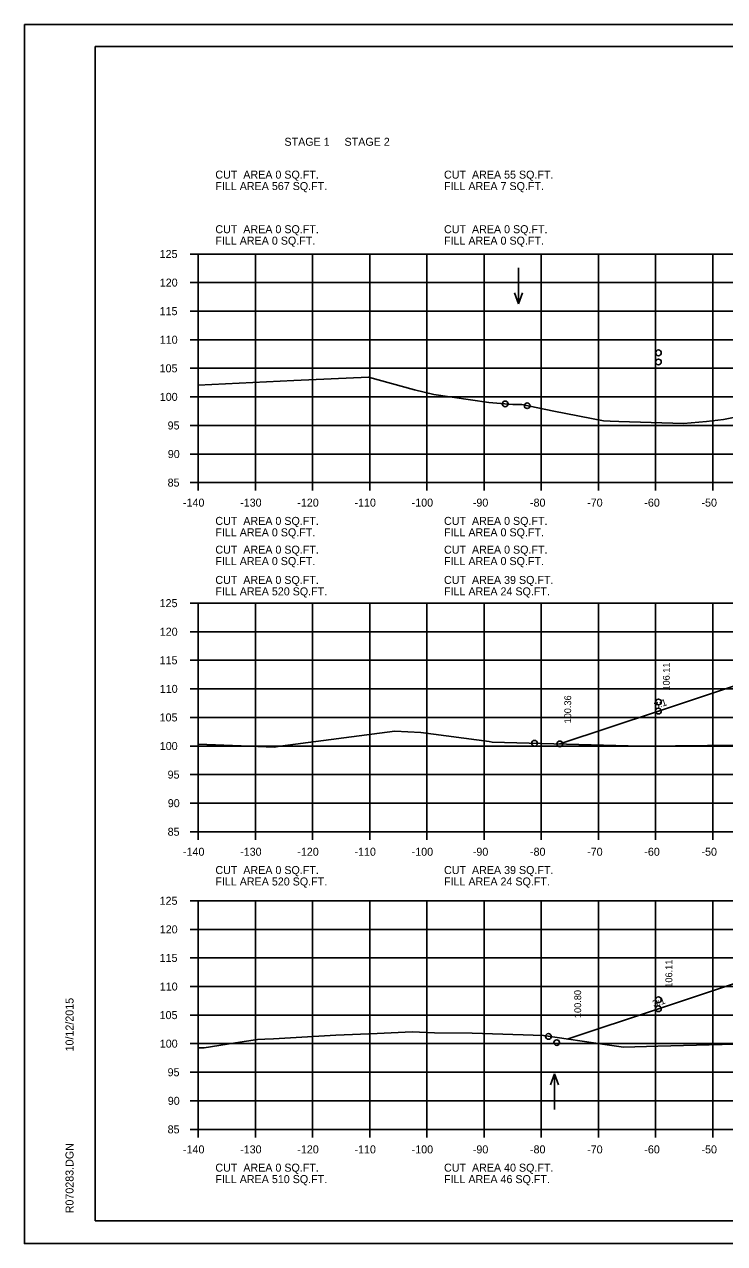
# Model space of a CAD drawing. Extents: x 1175611 to 1176402, y -433344 to -416213.
# Drawn here: x 1175610.6 to 1175733.1, y -426516.7 to -426303.4 of the extents above; entities that cross this region are included whole.
import ezdxf

# ---------------------------------------------------------------- set-up
doc = ezdxf.new("R2010")
doc.units = 0
for name, color, linetype in [('Default', 7, 'Continuous'), ('R_Axis', 7, 'Continuous'), ('R_Axis Annot', 7, 'Continuous'), ('R_Border', 7, 'Continuous'), ('R_Exist Surface', 7, 'Continuous'), ('R_Fin Surface', 7, 'Continuous'), ('R_Grid', 7, 'Continuous'), ('R_No Plot', 7, 'Continuous'), ('R_Water Annot', 7, 'Continuous'), ('R_Xsect Elev', 7, 'Continuous'), ('R_Xsect Slope', 7, 'Continuous')]:
    doc.layers.add(name, color=color, linetype=linetype)

msp = doc.modelspace()

# ---------------------------------------------------------------- linework, layer by layer
at = {"layer": 'R_Axis'}
for p, q in [((1175639.57, -426343.56), (1175640.97, -426343.56)), ((1175640.97, -426383.56), (1175640.97, -426343.56)), ((1175639.57, -426348.56), (1175640.97, -426348.56)), ((1175639.57, -426353.56), (1175640.97, -426353.56)), ((1175639.57, -426358.56), (1175640.97, -426358.56)), ((1175639.57, -426363.56), (1175640.97, -426363.56)), ((1175639.57, -426368.56), (1175640.97, -426368.56)), ((1175639.57, -426373.56), (1175640.97, -426373.56)), ((1175639.57, -426378.56), (1175640.97, -426378.56)), ((1175639.57, -426383.56), (1175640.97, -426383.56)), ((1175640.97, -426383.56), (1175920.97, -426383.56)), ((1175640.97, -426384.96), (1175640.97, -426383.56)), ((1175650.97, -426384.96), (1175650.97, -426383.56)), ((1175660.97, -426384.96), (1175660.97, -426383.56)), ((1175670.97, -426384.96), (1175670.97, -426383.56)), ((1175680.97, -426384.96), (1175680.97, -426383.56)), ((1175690.97, -426384.96), (1175690.97, -426383.56)), ((1175700.97, -426384.96), (1175700.97, -426383.56)), ((1175710.97, -426384.96), (1175710.97, -426383.56)), ((1175720.97, -426384.96), (1175720.97, -426383.56)), ((1175730.97, -426384.96), (1175730.97, -426383.56)), ((1175639.57, -426404.65), (1175640.97, -426404.65)), ((1175640.97, -426444.65), (1175640.97, -426404.65)), ((1175639.57, -426409.65), (1175640.97, -426409.65)), ((1175639.57, -426414.65), (1175640.97, -426414.65)), ((1175639.57, -426419.65), (1175640.97, -426419.65)), ((1175639.57, -426424.65), (1175640.97, -426424.65)), ((1175639.57, -426429.65), (1175640.97, -426429.65)), ((1175639.57, -426434.65), (1175640.97, -426434.65)), ((1175639.57, -426439.65), (1175640.97, -426439.65)), ((1175639.57, -426444.65), (1175640.97, -426444.65)), ((1175640.97, -426444.65), (1175920.97, -426444.65)), ((1175640.97, -426446.05), (1175640.97, -426444.65)), ((1175650.97, -426446.05), (1175650.97, -426444.65)), ((1175660.97, -426446.05), (1175660.97, -426444.65)), ((1175670.97, -426446.05), (1175670.97, -426444.65)), ((1175680.97, -426446.05), (1175680.97, -426444.65)), ((1175690.97, -426446.05), (1175690.97, -426444.65)), ((1175700.97, -426446.05), (1175700.97, -426444.65)), ((1175710.97, -426446.05), (1175710.97, -426444.65)), ((1175720.97, -426446.05), (1175720.97, -426444.65)), ((1175730.97, -426446.05), (1175730.97, -426444.65)), ((1175639.57, -426456.73), (1175640.97, -426456.73)), ((1175640.97, -426496.73), (1175640.97, -426456.73)), ((1175639.57, -426461.73), (1175640.97, -426461.73)), ((1175639.57, -426466.73), (1175640.97, -426466.73)), ((1175639.57, -426471.73), (1175640.97, -426471.73)), ((1175639.57, -426476.73), (1175640.97, -426476.73)), ((1175639.57, -426481.73), (1175640.97, -426481.73)), ((1175639.57, -426486.73), (1175640.97, -426486.73)), ((1175639.57, -426491.73), (1175640.97, -426491.73)), ((1175639.57, -426496.73), (1175640.97, -426496.73)), ((1175640.97, -426496.73), (1175920.97, -426496.73)), ((1175640.97, -426498.13), (1175640.97, -426496.73)), ((1175650.97, -426498.13), (1175650.97, -426496.73)), ((1175660.97, -426498.13), (1175660.97, -426496.73)), ((1175670.97, -426498.13), (1175670.97, -426496.73)), ((1175680.97, -426498.13), (1175680.97, -426496.73)), ((1175690.97, -426498.13), (1175690.97, -426496.73)), ((1175700.97, -426498.13), (1175700.97, -426496.73)), ((1175710.97, -426498.13), (1175710.97, -426496.73)), ((1175720.97, -426498.13), (1175720.97, -426496.73)), ((1175730.97, -426498.13), (1175730.97, -426496.73))]:
    msp.add_line(p, q, dxfattribs=at)
at = {"layer": 'R_Border'}
for p, q in [((1175622.97, -426307.27), (1175939.15, -426307.27)), ((1175622.97, -426512.73), (1175622.97, -426307.27)), ((1175622.97, -426512.73), (1175622.97, -426512.73)), ((1175939.15, -426512.73), (1175622.97, -426512.73))]:
    msp.add_line(p, q, dxfattribs=at)
at = {"layer": 'R_Exist Surface'}
for points in [[(1175640.97, -426366.5), (1175657.72, -426365.67), (1175670.74, -426365.11), (1175678.8, -426367.34), (1175682.18, -426368.12), (1175691.78, -426369.52), (1175696.02, -426369.9), (1175697.59, -426369.91), (1175703.15, -426371.03), (1175711.85, -426372.74), (1175713.04, -426372.8), (1175714.53, -426372.85), (1175725.85, -426373.22), (1175729.89, -426372.85), (1175732.85, -426372.54), (1175736.71, -426371.74)], [(1175640.97, -426429.33), (1175649.99, -426429.7), (1175654.25, -426429.87), (1175655.31, -426429.7), (1175675.36, -426427.04), (1175679.93, -426427.29), (1175691.85, -426428.87), (1175692.37, -426428.97), (1175716.21, -426429.61), (1175718.73, -426429.68), (1175718.94, -426429.68), (1175741.16, -426429.44)], [(1175640.97, -426482.47), (1175642.02, -426482.47), (1175647.5, -426481.56), (1175651.32, -426480.99), (1175652.65, -426480.93), (1175654.12, -426480.87), (1175665.05, -426480.23), (1175672.28, -426479.97), (1175678.37, -426479.66), (1175682.3, -426479.86), (1175688.87, -426479.9), (1175701.38, -426480.33), (1175712.49, -426481.94), (1175715.37, -426482.34), (1175721.38, -426482.17), (1175741.6, -426481.64)]]:
    msp.add_lwpolyline(points, dxfattribs=at)
at = {"layer": 'R_Fin Surface'}
for points in [[(1175704.22, -426429.29), (1175721.47, -426423.54), (1175734.45, -426419.21), (1175737.97, -426418.04), (1175749.47, -426417.58), (1175751.47, -426417.54), (1175780.97, -426416.95), (1175810.47, -426417.54), (1175812.47, -426417.58), (1175823.97, -426418.04), (1175827.49, -426419.21), (1175840.47, -426423.54), (1175856.46, -426428.87), (1175858.81, -426428.09)], [(1175705.54, -426480.93), (1175721.47, -426475.62), (1175734.45, -426471.3), (1175737.97, -426470.12), (1175749.47, -426469.66), (1175751.47, -426469.62), (1175780.97, -426469.03), (1175810.47, -426469.62), (1175812.47, -426469.66), (1175823.97, -426470.12), (1175827.49, -426471.3), (1175840.47, -426475.62), (1175852.83, -426479.74)]]:
    msp.add_lwpolyline(points, dxfattribs=at)
at = {"layer": 'R_Grid'}
for p, q in [((1175640.97, -426343.56), (1175920.97, -426343.56)), ((1175640.97, -426383.56), (1175640.97, -426343.56)), ((1175650.97, -426383.56), (1175650.97, -426343.56)), ((1175660.97, -426383.56), (1175660.97, -426343.56)), ((1175670.97, -426383.56), (1175670.97, -426343.56)), ((1175680.97, -426383.56), (1175680.97, -426343.56)), ((1175690.97, -426383.56), (1175690.97, -426343.56)), ((1175700.97, -426383.56), (1175700.97, -426343.56)), ((1175710.97, -426383.56), (1175710.97, -426343.56)), ((1175720.97, -426383.56), (1175720.97, -426343.56)), ((1175730.97, -426383.56), (1175730.97, -426343.56)), ((1175640.97, -426348.56), (1175920.97, -426348.56)), ((1175640.97, -426353.56), (1175920.97, -426353.56)), ((1175640.97, -426358.56), (1175920.97, -426358.56)), ((1175640.97, -426363.56), (1175920.97, -426363.56)), ((1175640.97, -426368.56), (1175920.97, -426368.56)), ((1175640.97, -426373.56), (1175920.97, -426373.56)), ((1175640.97, -426378.56), (1175920.97, -426378.56)), ((1175640.97, -426383.56), (1175920.97, -426383.56)), ((1175640.97, -426404.65), (1175920.97, -426404.65)), ((1175640.97, -426444.65), (1175640.97, -426404.65)), ((1175650.97, -426444.65), (1175650.97, -426404.65)), ((1175660.97, -426444.65), (1175660.97, -426404.65)), ((1175670.97, -426444.65), (1175670.97, -426404.65)), ((1175680.97, -426444.65), (1175680.97, -426404.65)), ((1175690.97, -426444.65), (1175690.97, -426404.65)), ((1175700.97, -426444.65), (1175700.97, -426404.65)), ((1175710.97, -426444.65), (1175710.97, -426404.65)), ((1175720.97, -426444.65), (1175720.97, -426404.65)), ((1175730.97, -426444.65), (1175730.97, -426404.65)), ((1175640.97, -426409.65), (1175920.97, -426409.65)), ((1175640.97, -426414.65), (1175920.97, -426414.65)), ((1175640.97, -426419.65), (1175920.97, -426419.65)), ((1175640.97, -426424.65), (1175920.97, -426424.65)), ((1175640.97, -426429.65), (1175920.97, -426429.65)), ((1175640.97, -426434.65), (1175920.97, -426434.65)), ((1175640.97, -426439.65), (1175920.97, -426439.65)), ((1175640.97, -426444.65), (1175920.97, -426444.65)), ((1175640.97, -426456.73), (1175920.97, -426456.73)), ((1175640.97, -426496.73), (1175640.97, -426456.73)), ((1175650.97, -426496.73), (1175650.97, -426456.73)), ((1175660.97, -426496.73), (1175660.97, -426456.73)), ((1175670.97, -426496.73), (1175670.97, -426456.73)), ((1175680.97, -426496.73), (1175680.97, -426456.73)), ((1175690.97, -426496.73), (1175690.97, -426456.73)), ((1175700.97, -426496.73), (1175700.97, -426456.73)), ((1175710.97, -426496.73), (1175710.97, -426456.73)), ((1175720.97, -426496.73), (1175720.97, -426456.73)), ((1175730.97, -426496.73), (1175730.97, -426456.73)), ((1175640.97, -426461.73), (1175920.97, -426461.73)), ((1175640.97, -426466.73), (1175920.97, -426466.73)), ((1175640.97, -426471.73), (1175920.97, -426471.73)), ((1175640.97, -426476.73), (1175920.97, -426476.73)), ((1175640.97, -426481.73), (1175920.97, -426481.73)), ((1175640.97, -426486.73), (1175920.97, -426486.73)), ((1175640.97, -426491.73), (1175920.97, -426491.73)), ((1175640.97, -426496.73), (1175920.97, -426496.73))]:
    msp.add_line(p, q, dxfattribs=at)
at = {"layer": 'R_No Plot'}
for p, q in [((1175610.57, -426303.38), (1175943.91, -426303.38)), ((1175610.57, -426516.71), (1175943.91, -426516.71))]:
    msp.add_line(p, q, dxfattribs=at)
msp.add_lwpolyline([(1175610.57, -426303.38), (1175943.91, -426303.38), (1175943.91, -426516.72), (1175610.57, -426516.72)], close=True, dxfattribs=at)
for centre in [(1175721.47, -426360.85), (1175721.47, -426362.45), (1175694.67, -426369.78), (1175698.52, -426370.1), (1175698.52, -426370.1), (1175721.47, -426421.95), (1175721.47, -426423.54), (1175699.81, -426429.17), (1175704.22, -426429.29), (1175704.22, -426429.29), (1175721.47, -426474.04), (1175721.47, -426475.62), (1175702.23, -426480.46), (1175703.68, -426481.55), (1175703.68, -426481.55)]:
    msp.add_circle(centre, 0.5, dxfattribs=at)
at = {"layer": 'R_Water Annot'}
for p, q in [((1175696.98, -426345.98), (1175696.98, -426352.26)), ((1175696.98, -426352.26), (1175696.28, -426350.34)), ((1175696.98, -426352.26), (1175697.68, -426350.34)), ((1175703.27, -426486.99), (1175702.57, -426488.91)), ((1175703.27, -426493.27), (1175703.27, -426486.99)), ((1175703.27, -426486.99), (1175703.97, -426488.91))]:
    msp.add_line(p, q, dxfattribs=at)

# ---------------------------------------------------------------- texts
at = {"layer": 'Default'}
for s, p in [('STAGE 1     STAGE 2', (1175656.06, -426324.62)), ('CUT  AREA 0 SQ.FT.', (1175643.97, -426330.37)), ('CUT  AREA 55 SQ.FT.', (1175683.97, -426330.37)), ('FILL AREA 567 SQ.FT.', (1175643.97, -426332.37)), ('FILL AREA 7 SQ.FT.', (1175683.97, -426332.37)), ('CUT  AREA 0 SQ.FT.', (1175643.97, -426339.92)), ('CUT  AREA 0 SQ.FT.', (1175683.97, -426339.92)), ('FILL AREA 0 SQ.FT.', (1175643.97, -426341.92)), ('FILL AREA 0 SQ.FT.', (1175683.97, -426341.92)), ('CUT  AREA 0 SQ.FT.', (1175643.97, -426390.96)), ('CUT  AREA 0 SQ.FT.', (1175683.97, -426390.96)), ('FILL AREA 0 SQ.FT.', (1175643.97, -426392.96)), ('FILL AREA 0 SQ.FT.', (1175683.97, -426392.96)), ('CUT  AREA 0 SQ.FT.', (1175643.97, -426395.99)), ('CUT  AREA 0 SQ.FT.', (1175683.97, -426395.99)), ('FILL AREA 0 SQ.FT.', (1175643.97, -426397.99)), ('FILL AREA 0 SQ.FT.', (1175683.97, -426397.99)), ('CUT  AREA 0 SQ.FT.', (1175643.97, -426401.29)), ('CUT  AREA 39 SQ.FT.', (1175683.97, -426401.29)), ('FILL AREA 520 SQ.FT.', (1175643.97, -426403.29)), ('FILL AREA 24 SQ.FT.', (1175683.97, -426403.29)), ('CUT  AREA 0 SQ.FT.', (1175643.97, -426452.05)), ('CUT  AREA 39 SQ.FT.', (1175683.97, -426452.05)), ('FILL AREA 520 SQ.FT.', (1175643.97, -426454.05)), ('FILL AREA 24 SQ.FT.', (1175683.97, -426454.05)), ('CUT  AREA 0 SQ.FT.', (1175643.97, -426504.13)), ('CUT  AREA 40 SQ.FT.', (1175683.97, -426504.13)), ('FILL AREA 510 SQ.FT.', (1175643.97, -426506.13)), ('FILL AREA 46 SQ.FT.', (1175683.97, -426506.13))]:
    msp.add_text(s, height=1.4, dxfattribs=at).set_placement(p)
at = {"layer": 'R_Axis Annot'}
for s, p in [('125', (1175634.22, -426344.26)), ('120', (1175634.25, -426349.26)), ('115', (1175634.22, -426354.26)), ('110', (1175634.25, -426359.26)), ('105', (1175634.22, -426364.26)), ('100', (1175634.25, -426369.26)), ('95', (1175635.62, -426374.26)), ('90', (1175635.65, -426379.26)), ('85', (1175635.62, -426384.26)), ('-140', (1175638.31, -426387.76)), ('-130', (1175648.31, -426387.76)), ('-120', (1175658.31, -426387.76)), ('-110', (1175668.31, -426387.76)), ('-100', (1175678.31, -426387.76)), ('-90', (1175689.01, -426387.76)), ('-80', (1175699.01, -426387.76)), ('-70', (1175709.01, -426387.76)), ('-60', (1175719.01, -426387.76)), ('-50', (1175729.01, -426387.76)), ('125', (1175634.22, -426405.35)), ('120', (1175634.25, -426410.35)), ('115', (1175634.22, -426415.35)), ('110', (1175634.25, -426420.35)), ('105', (1175634.22, -426425.35)), ('100', (1175634.25, -426430.35)), ('95', (1175635.62, -426435.35)), ('90', (1175635.65, -426440.35)), ('85', (1175635.62, -426445.35)), ('-140', (1175638.31, -426448.85)), ('-130', (1175648.31, -426448.85)), ('-120', (1175658.31, -426448.85)), ('-110', (1175668.31, -426448.85)), ('-100', (1175678.31, -426448.85)), ('-90', (1175689.01, -426448.85)), ('-80', (1175699.01, -426448.85)), ('-70', (1175709.01, -426448.85)), ('-60', (1175719.01, -426448.85)), ('-50', (1175729.01, -426448.85)), ('125', (1175634.22, -426457.43)), ('120', (1175634.25, -426462.43)), ('115', (1175634.22, -426467.43)), ('110', (1175634.25, -426472.43)), ('105', (1175634.22, -426477.43)), ('100', (1175634.25, -426482.43)), ('95', (1175635.62, -426487.43)), ('90', (1175635.65, -426492.43)), ('85', (1175635.62, -426497.43)), ('-140', (1175638.31, -426500.93)), ('-130', (1175648.31, -426500.93)), ('-120', (1175658.31, -426500.93)), ('-110', (1175668.31, -426500.93)), ('-100', (1175678.31, -426500.93)), ('-90', (1175689.01, -426500.93)), ('-80', (1175699.01, -426500.93)), ('-70', (1175709.01, -426500.93)), ('-60', (1175719.01, -426500.93)), ('-50', (1175729.01, -426500.93))]:
    msp.add_text(s, height=1.4, dxfattribs=at).set_placement(p)
at = {"layer": 'R_Border'}
for s, p in [('10/12/2015', (1175619.16, -426483.09)), ('R070283.DGN', (1175619.16, -426511.41))]:
    msp.add_text(s, height=1.4, rotation=90, dxfattribs=at).set_placement(p)
at = {"layer": 'R_Xsect Elev'}
for s, p in [('106.11', (1175723.46, -426419.95)), ('100.36', (1175706.21, -426425.7)), ('106.11', (1175723.9, -426471.94)), ('100.80', (1175707.96, -426477.25))]:
    msp.add_text(s, height=1.2, rotation=90, dxfattribs=at).set_placement(p)
at = {"layer": 'R_Xsect Slope'}
for p in [(1175720.94, -426423.19), (1175720.67, -426475.37)]:
    msp.add_text('3:1', height=1.2, rotation=18.4349, dxfattribs=at).set_placement(p)

doc.saveas('drawing.dxf')
